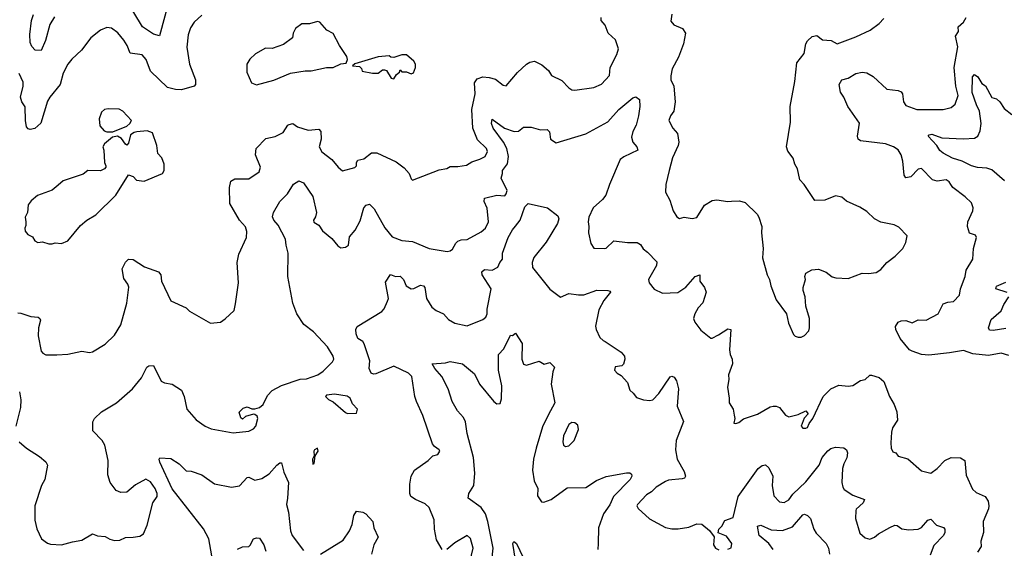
# Model space of a CAD drawing. Extents: x 1690054 to 1842981, y 782881 to 914114.
# Tile 646 of 656: x 1805038 to 1811346, y 875233 to 878621. Entities that reach past the tile are written whole.
import ezdxf

# ---------------------------------------------------------------- set-up
doc = ezdxf.new("R2010")
doc.units = 0

msp = doc.modelspace()

# ---------------------------------------------------------------- linework, layer by layer
at = {"layer": '0CON10XD'}
for points in [[(1805994.2, 878745), (1805933.8, 878516.2), (1805895, 878526.9), (1805825, 878575.8), (1805720.6, 878750.6)], [(1805260.6, 878639.4), (1805230.4, 878589.6), (1805203.4, 878486.6), (1805175, 878423.3), (1805137.5, 878425), (1805115, 878448.8), (1805105.5, 878475.5), (1805101.5, 878525), (1805112.1, 878615), (1805125, 878654)], [(1806205, 878649.5), (1806155, 878605.7), (1806131.2, 878568.8), (1806116.2, 878523.8), (1806107.9, 878445), (1806124.7, 878334.7), (1806163.1, 878235), (1806164.2, 878205), (1806156.4, 878193.6), (1806075, 878170.5), (1806035, 878172.5), (1805985, 878186.9), (1805875, 878290), (1805846.9, 878365), (1805822, 878395)], [(1809215.8, 878655), (1809209.3, 878610.7), (1809227.9, 878587.9), (1809284.1, 878564.1), (1809304, 878535), (1809290, 878465), (1809258.5, 878381.5), (1809218.9, 878305), (1809208.9, 878261.1), (1809210, 878235), (1809227.8, 878195), (1809236.9, 878095), (1809228, 878035), (1809206.4, 878003.6), (1809197.5, 877975), (1809222.5, 877925), (1809251.7, 877891.7), (1809260.6, 877835), (1809256.6, 877813.4), (1809220.8, 877735), (1809198, 877655), (1809178, 877565), (1809176.2, 877515), (1809203.8, 877465), (1809225, 877396.7), (1809247.7, 877357.7), (1809265, 877346.7), (1809295, 877356.2), (1809345, 877346.7), (1809375, 877353.8), (1809425, 877432), (1809475, 877462.5), (1809504.3, 877465.7), (1809575, 877455.8), (1809598, 877458), (1809648.8, 877458.8), (1809685, 877450), (1809762.5, 877375), (1809773.3, 877355), (1809793.3, 877295), (1809790, 877255), (1809800, 877155), (1809797.5, 877095), (1809827.5, 876985), (1809842.5, 876955), (1809850, 876915), (1809883.3, 876825), (1809950, 876735), (1809963.8, 876675), (1809994.3, 876604.3), (1810005, 876593.3), (1810025, 876586.2), (1810045, 876586.7), (1810065, 876597.5), (1810093.6, 876626.4), (1810098.8, 876645), (1810098, 876705), (1810073.3, 876785), (1810070, 876845), (1810057.5, 876885), (1810057.5, 876905), (1810072.5, 876955), (1810067.5, 876975), (1810073.6, 876996.4), (1810113, 877017), (1810155, 877022.5), (1810205, 877003.3), (1810243.9, 876973.9), (1810266.1, 876966.1), (1810345, 876961.2), (1810435, 876996.7), (1810475, 876993.3), (1810525, 877000), (1810555, 877020), (1810594.3, 877065.7), (1810646.7, 877105), (1810695.9, 877154.1), (1810715, 877192.5), (1810723.3, 877235), (1810670.7, 877290.7), (1810640, 877305), (1810555, 877324), (1810515, 877343.8), (1810465, 877391.2), (1810419.5, 877419.5), (1810335, 877456.7), (1810305, 877483.3), (1810265, 877492.5), (1810196.4, 877463.6), (1810131.7, 877461.7), (1810063.8, 877565), (1810036.7, 877595), (1810021.2, 877665), (1810003.3, 877695), (1809993.6, 877733.6), (1809958.3, 877778.3), (1809951.2, 877805), (1809976, 877965), (1809973.9, 878063.9), (1810004.2, 878225), (1810017.1, 878345), (1810062.9, 878405), (1810074.3, 878465), (1810084, 878485), (1810115, 878513.8), (1810145, 878520), (1810181.8, 878491.8), (1810237.5, 878487.5), (1810275, 878466.7), (1810395, 878510.8), (1810485.7, 878554.3), (1810545, 878596.2), (1810575, 878628)], [(1805275, 876474), (1805345, 876478), (1805435, 876496), (1805485, 876488), (1805505, 876492), (1805585, 876540.8), (1805645, 876598), (1805685.5, 876665), (1805723.5, 876805), (1805736.1, 876906.1), (1805731.2, 876925), (1805705, 876962.5), (1805694.2, 877024.2), (1805715, 877066.7), (1805735, 877086.2), (1805765, 877083.8), (1805837.3, 877037.3), (1805927.5, 877005), (1805942.5, 876985), (1805946.2, 876945), (1806005, 876820), (1806103.6, 876773.6), (1806125, 876753.3), (1806260, 876675), (1806325, 876683.3), (1806355, 876703.3), (1806412.3, 876757.7), (1806421.2, 876798.8), (1806438.6, 876935), (1806430, 877065), (1806442.4, 877117.6), (1806490, 877225), (1806493.4, 877263.4), (1806483.9, 877293.9), (1806446.2, 877335), (1806383, 877443), (1806381.5, 877545), (1806389.4, 877585), (1806415, 877600), (1806505, 877601.4), (1806572, 877645), (1806579.6, 877675), (1806548.1, 877755), (1806553.1, 877795), (1806615, 877859.5), (1806675, 877871.2), (1806725, 877896.9), (1806755, 877944.2), (1806765, 877950), (1806787.5, 877955), (1806816.7, 877935), (1806885, 877913.1), (1806955, 877920), (1806967.1, 877905), (1806970, 877855), (1806957.1, 877805), (1806974.3, 877774.3), (1807037.5, 877725), (1807077.5, 877675), (1807105, 877652.5), (1807185, 877674), (1807195.5, 877684.5), (1807195.7, 877705), (1807205, 877720), (1807242, 877728), (1807292.4, 877767.6), (1807325, 877767.5), (1807449.7, 877709.7), (1807501.7, 877671.7), (1807533.8, 877635), (1807545, 877600), (1807555, 877592.5), (1807725, 877657.5), (1807775, 877666.7), (1807795, 877680), (1807845, 877680), (1807901.2, 877688.8), (1807935, 877710), (1807985, 877726.2), (1808018.8, 877745), (1808035.8, 877775), (1808027.5, 877795), (1807969.7, 877849.7), (1807940.4, 877925), (1807933.9, 878045), (1807956.6, 878145), (1807951.2, 878215), (1807968.9, 878241.1), (1808005, 878255.5), (1808045, 878251.1), (1808085, 878239.2), (1808135, 878202), (1808155, 878196), (1808227, 878283), (1808283.8, 878335), (1808305, 878348), (1808335, 878355.8), (1808382.3, 878332.3), (1808425.9, 878295.9), (1808445, 878262.5), (1808510.3, 878230.3), (1808555, 878183.3), (1808575, 878171.2), (1808595, 878168.8), (1808715, 878186.7), (1808765, 878206.7), (1808817, 878263), (1808820.8, 878315), (1808863.1, 878396.9), (1808873.9, 878433.9), (1808855, 878491.2), (1808808.8, 878535), (1808788.8, 878585), (1808763.3, 878615), (1808763.8, 878635)], [(1806555, 878204.2), (1806665, 878232.9), (1806771.7, 878278.3), (1806866.1, 878293.9), (1806905, 878292), (1807003.6, 878313.6), (1807045, 878313.3), (1807095, 878337.5), (1807128.3, 878341.7), (1807137.5, 878365), (1807133.8, 878385), (1807085.8, 878455.8), (1807045, 878532.5), (1807005, 878552.5), (1806960, 878605), (1806945, 878608.8), (1806895, 878593.8), (1806845, 878593.3), (1806803.8, 878565), (1806790, 878535), (1806785.9, 878504.1), (1806727.3, 878462.7), (1806655, 878436.2), (1806612.7, 878437.3), (1806547.7, 878402.3), (1806511.7, 878368.3), (1806493.3, 878335), (1806493.3, 878285), (1806522.5, 878215), (1806555, 878204.2)], [(1811375, 876469.1), (1811325, 876484.4), (1811245, 876467.9), (1811145, 876480.4), (1811085, 876500.9), (1810995, 876486.2), (1810861.5, 876471.5), (1810815, 876475.7), (1810755, 876495.8), (1810738.8, 876505), (1810677.9, 876577.9), (1810651.4, 876635), (1810648, 876655), (1810665, 876683.3), (1810685, 876690), (1810715, 876692), (1810755, 876678), (1810795, 876698.1), (1810845, 876694.4), (1810921.4, 876735), (1810955, 876799.2), (1810985, 876810.6), (1811020, 876815), (1811058.8, 876855), (1811064.3, 876895), (1811095.5, 876975), (1811101.5, 877015), (1811144.2, 877085), (1811148.8, 877155), (1811168.8, 877225), (1811160.7, 877240.7), (1811122.7, 877252.7), (1811109.2, 877295), (1811113.1, 877325), (1811144.4, 877395), (1811145.6, 877415), (1811136.8, 877446.8), (1811095.6, 877485.6), (1811015.5, 877545.5), (1811003.9, 877563.9), (1810991.9, 877581.9), (1810973.7, 877593.7), (1810915, 877585.4), (1810885.8, 877595), (1810815, 877667.8), (1810795, 877662.5), (1810746.9, 877613.1), (1810715, 877607.5), (1810703.6, 877623.6), (1810695.3, 877715), (1810685.3, 877755.3), (1810665, 877787.5), (1810635.9, 877805.9), (1810585, 877824.5), (1810424.2, 877844.2), (1810408.8, 877855), (1810406, 877875), (1810418.3, 877958.3), (1810342.5, 878065), (1810318.6, 878125), (1810296.8, 878156.8), (1810288.2, 878205), (1810305, 878235.6), (1810345, 878246.7), (1810395, 878276.8), (1810435, 878283.5), (1810465, 878279.4), (1810505, 878257.1), (1810594, 878175), (1810666.1, 878166.1), (1810685, 878157.5), (1810693.3, 878145), (1810700.5, 878095), (1810715, 878071.4), (1810785, 878044.4), (1810955, 878044.4), (1811005, 878058.9), (1811030.5, 878079.5), (1811050, 878135), (1811035.2, 878195), (1811024.2, 878315), (1811047.5, 878447.5), (1811033.6, 878515), (1811052.9, 878545), (1811049.4, 878575), (1811085.2, 878604.8), (1811102, 878635)], [(1805822, 878395), (1805746.1, 878406.1), (1805725.9, 878455.9), (1805705, 878488.6), (1805666.9, 878536.9), (1805625, 878566), (1805595, 878570), (1805555, 878552.9), (1805492.5, 878505), (1805434, 878425), (1805372, 878368), (1805345.6, 878335), (1805315, 878278.8), (1805297.3, 878205), (1805230.5, 878125), (1805215, 878098), (1805172.1, 877957.9), (1805135, 877924), (1805105, 877916), (1805091.2, 877921.2), (1805081.9, 877935), (1805074.6, 877975), (1805073.1, 878063.1), (1805051.9, 878095), (1805041.8, 878125), (1805060.5, 878195), (1805059.4, 878219.4), (1805033.5, 878275)], [(1807435, 878241.9), (1807450.9, 878269.1), (1807470, 878285), (1807475, 878300), (1807485, 878287.5), (1807515, 878286.2), (1807545, 878273.3), (1807560.7, 878279.3), (1807573.3, 878315), (1807572.5, 878335), (1807562.5, 878355), (1807516.4, 878396.4), (1807485, 878396.2), (1807435, 878377.5), (1807415, 878380), (1807405, 878390), (1807335, 878383.3), (1807185, 878337.5), (1807170, 878325), (1807215, 878320), (1807228.3, 878308.3), (1807231.7, 878291.7), (1807297, 878277), (1807335, 878277.5), (1807361.7, 878298.3), (1807375, 878300), (1807386.7, 878295), (1807418, 878245), (1807435, 878241.9)], [(1811347.1, 877587.1), (1811265, 877658.7), (1811235, 877669.3), (1811173.7, 877673.7), (1811136.8, 877683.2), (1811075, 877713.8), (1811014, 877734), (1810955, 877765.7), (1810933, 877783), (1810914.2, 877815), (1810858, 877875), (1810865, 877883.8), (1810882.5, 877887.5), (1810945.7, 877864.3), (1811085, 877856.4), (1811155, 877860.6), (1811177.1, 877875), (1811191.7, 877908.3), (1811198, 877955), (1811187.5, 878035), (1811167.1, 878075), (1811140.4, 878155), (1811143.1, 878255), (1811155, 878270), (1811175.5, 878255.5), (1811202.3, 878212.3), (1811225, 878197.5), (1811265, 878122.5), (1811295, 878112.5), (1811316.7, 878095), (1811345, 878052.5), (1811394.1, 878014.1)], [(1805035, 875916.2), (1805082, 875875), (1805165, 875821.4), (1805205, 875787.5), (1805215.7, 875765), (1805198.8, 875675), (1805176.4, 875635), (1805134.3, 875505), (1805134.2, 875414.2), (1805147.7, 875357.7), (1805176.7, 875295), (1805215, 875266.7), (1805235, 875260), (1805305, 875256.2), (1805375, 875273.8), (1805435, 875286.2), (1805505, 875326), (1805535, 875313.3), (1805585, 875308.8), (1805615, 875291.2), (1805645, 875284), (1805680, 875285), (1805715, 875303.3), (1805763.6, 875303.6), (1805808.3, 875311.7), (1805830, 875325), (1805855, 875382.5), (1805890.6, 875525), (1805917.8, 875565), (1805918.2, 875585), (1805905, 875617.5), (1805875, 875658.6), (1805845, 875675.8), (1805779.1, 875640.9), (1805725, 875593.3), (1805685, 875591.2), (1805655, 875603.8), (1805618, 875655), (1805602.9, 875705), (1805604.3, 875795), (1805584, 875895), (1805566.7, 875925), (1805506.4, 875986.4), (1805506, 876044), (1805516.7, 876065), (1805561.5, 876108.5), (1805656.7, 876165), (1805761.2, 876255), (1805818.8, 876325), (1805852, 876395), (1805865, 876402.5), (1805895, 876403.8), (1805944.5, 876304.5), (1805965, 876292.9), (1806015, 876284), (1806075, 876246.2), (1806090.8, 876205), (1806108, 876125), (1806167.5, 876057.5), (1806226.8, 876016.8), (1806265, 875999.2), (1806405, 875973.6), (1806505, 875984.2), (1806535, 875998), (1806550, 876015), (1806564.2, 876065), (1806559.1, 876079.1), (1806545, 876091.2), (1806535, 876093.8), (1806485, 876077.5), (1806465, 876060), (1806455, 876070), (1806443.3, 876105), (1806469.3, 876130.7), (1806495, 876138.8), (1806525, 876126.7), (1806545, 876126.2), (1806575, 876136), (1806598, 876155), (1806625, 876213.3), (1806655, 876243.8), (1806715, 876276.2), (1806833.6, 876316.4), (1806875, 876320), (1806947.5, 876345), (1806982.7, 876367.3), (1807041.7, 876428.3), (1807051.2, 876445), (1807046.4, 876463.6), (1807009.2, 876525), (1806920.5, 876620.5), (1806857.9, 876667.9), (1806814, 876735), (1806788, 876805), (1806755.8, 876975), (1806758.6, 877125), (1806744.5, 877175.5), (1806740.8, 877215), (1806693.9, 877303.9), (1806665.6, 877335), (1806656.4, 877356.4), (1806663.1, 877385), (1806703.7, 877456.4), (1806754.4, 877505), (1806792.6, 877567.4), (1806825, 877588.9), (1806855, 877575.6), (1806915, 877487.1), (1806939.2, 877385), (1806932.4, 877357.6), (1806920.6, 877335), (1806922.7, 877322.7), (1806953.7, 877303.6), (1806978.5, 877268.5), (1807037.8, 877217.7), (1807075, 877170.5), (1807095, 877159.4), (1807125, 877162.2), (1807145, 877176.2), (1807151.2, 877228.8), (1807187.8, 877272.2), (1807219, 877331), (1807242.5, 877415), (1807257.8, 877432.2), (1807277.9, 877437.9), (1807309.5, 877409.5), (1807377.9, 877287.9), (1807425, 877229.2), (1807485, 877205.6), (1807555, 877200), (1807662, 877155), (1807775.7, 877134.3), (1807795, 877138.7), (1807810, 877150), (1807831.2, 877188.8), (1807845, 877200.6), (1807865, 877209.4), (1807905, 877211.4), (1807995, 877262), (1808022.5, 877285), (1808041.1, 877325), (1808032.4, 877412.4), (1808013.1, 877455), (1808015, 877477.1), (1808095, 877496.5), (1808145, 877492.9), (1808155, 877504), (1808160.9, 877525), (1808121.9, 877605), (1808131.8, 877635), (1808130.5, 877655), (1808162.2, 877697.8), (1808168.7, 877745), (1808159.3, 877795), (1808136.7, 877836.7), (1808070.4, 877925), (1808060.4, 877955), (1808065, 877983.8), (1808142.9, 877925), (1808205, 877903.5), (1808233.8, 877906.2), (1808265, 877932), (1808315, 877931.2), (1808374.5, 877914.5), (1808416.9, 877916.9), (1808432.8, 877902.8), (1808439.2, 877855), (1808475, 877831.4), (1808665, 877889.5), (1808805, 877966.5), (1808875.3, 878044.7), (1808965, 878120.8), (1808985.6, 878125.6), (1809009.1, 878109.1), (1809010, 878065), (1809001.5, 878005), (1808987.1, 877945), (1808965.7, 877904.3), (1808957.7, 877867.7), (1808965, 877835.8), (1808990.6, 877805), (1808997.5, 877785), (1808907.8, 877742.2), (1808885, 877724.3), (1808815.4, 877565), (1808793.6, 877496.4), (1808771.5, 877468.5), (1808711.4, 877415), (1808684, 877355), (1808679.2, 877325), (1808684.2, 877295), (1808680.8, 877255), (1808696, 877186), (1808715, 877157.5), (1808785, 877154), (1808795, 877156.2), (1808845, 877202.5), (1808932.6, 877192.6), (1808993.4, 877193.4), (1809015, 877179.2), (1809032, 877152), (1809060.4, 877130.4), (1809118.9, 877068.9), (1809116.9, 877045), (1809066, 876955), (1809070.8, 876935), (1809103.4, 876893.4), (1809155, 876867.5), (1809255, 876871.5), (1809305, 876907.1), (1809365, 876974.3), (1809395.7, 876985.7), (1809395.6, 876945), (1809425.6, 876905), (1809435.6, 876875), (1809415, 876806.2), (1809385.3, 876774.7), (1809363.6, 876735), (1809355.6, 876705), (1809363, 876683), (1809400.7, 876630.7), (1809465, 876580), (1809475, 876579.2), (1809515, 876600.4), (1809575, 876639.2), (1809593.8, 876635), (1809585.5, 876505), (1809589.4, 876475), (1809602.5, 876445), (1809604.3, 876415), (1809578.9, 876345), (1809580.6, 876315), (1809571.5, 876265), (1809583.9, 876196.1), (1809583.3, 876165), (1809608.8, 876125), (1809616.2, 876086.2), (1809620, 876065), (1809613.3, 876035), (1809625, 876032.5), (1809645, 876040), (1809675, 876063.8), (1809765, 876093.1), (1809845, 876138.9), (1809865, 876144.4), (1809885, 876144.4), (1809905.4, 876135.4), (1809945, 876086.2), (1809965, 876075.8), (1810025, 876090.8), (1810075, 876114), (1810090, 876095), (1810063.5, 876066.5), (1810043.8, 876015), (1810055, 876003.3), (1810075, 876003.3), (1810085, 876007.5), (1810096.2, 876033.8), (1810120, 876065), (1810184.3, 876205), (1810234.2, 876255), (1810285, 876279.4), (1810345, 876272.9), (1810375, 876277.5), (1810425, 876308.5), (1810455, 876316), (1810485, 876342.5), (1810495, 876342.5), (1810545, 876328), (1810575, 876301.2), (1810610.6, 876205), (1810639.2, 876155), (1810657.5, 876107.5), (1810662.5, 876055), (1810628.8, 876005), (1810622.7, 875977.3), (1810618.3, 875908.3), (1810621.2, 875875), (1810631.7, 875851.7), (1810650, 875845), (1810665, 875823.3), (1810727.3, 875807.3), (1810815, 875730), (1810875.9, 875714.1), (1810915, 875743.8), (1810965, 875795.8), (1811005, 875815.8), (1811065, 875812), (1811092, 875795), (1811101.7, 875701.7), (1811142.2, 875612.2), (1811165, 875591.4), (1811223.3, 875565), (1811242, 875535), (1811247.5, 875505), (1811244.2, 875485.8), (1811210.8, 875405), (1811212.9, 875335), (1811195, 875280), (1811197.5, 875245), (1811175, 875207.5)], [(1805635, 877901.2), (1805725, 877938), (1805743.8, 877955), (1805753.3, 877975), (1805697.5, 878035), (1805675, 878046.7), (1805605, 878050), (1805580, 878045), (1805561.7, 878028.3), (1805546.7, 877985), (1805550.5, 877940.5), (1805578.8, 877908.8), (1805595, 877902), (1805635, 877901.2)], [(1805245, 877183.3), (1805265, 877190), (1805305, 877186.7), (1805345, 877203.3), (1805427.3, 877302.7), (1805466.7, 877335), (1805525, 877370), (1805653, 877497), (1805735, 877627.5), (1805765, 877616.7), (1805785, 877593.3), (1805835, 877586.7), (1805952.5, 877635), (1805962.5, 877655), (1805962.5, 877695), (1805947.5, 877735), (1805923.6, 877763.6), (1805916.7, 877815), (1805888.8, 877895), (1805855, 877908.5), (1805787.4, 877902.6), (1805771.3, 877898.7), (1805748.1, 877881.9), (1805735, 877830), (1805725, 877817.5), (1805715, 877822.5), (1805690, 877860), (1805665, 877874.2), (1805633, 877867), (1805580, 877825), (1805570, 877805), (1805577.5, 877785), (1805580, 877705), (1805590, 877685), (1805590, 877675), (1805580, 877665), (1805555, 877652.5), (1805475, 877653.3), (1805445, 877630), (1805315, 877588), (1805285, 877561.2), (1805245, 877528.8), (1805152.5, 877495), (1805110.7, 877459.3), (1805092.5, 877435), (1805086.7, 877385), (1805072.5, 877355), (1805077.5, 877325), (1805077.5, 877302.5), (1805070, 877285), (1805072.5, 877265), (1805090, 877245), (1805119.3, 877229.3), (1805133.6, 877203.6), (1805153, 877193), (1805183, 877197), (1805223.6, 877183.6), (1805245, 877183.3)], [(1807745, 875226), (1807707.6, 875287.6), (1807694.6, 875355), (1807693.8, 875415), (1807660, 875495), (1807635, 875519.2), (1807572.5, 875545), (1807543.3, 875565), (1807537.5, 875585), (1807536.7, 875645), (1807546.7, 875695), (1807567.5, 875735), (1807655, 875796.7), (1807683.9, 875826.1), (1807716.7, 875833.3), (1807728.8, 875855), (1807726, 875865), (1807695, 875885.4), (1807683.1, 875903.1), (1807620.3, 876085), (1807579.7, 876175), (1807569.2, 876205), (1807550, 876335), (1807528.8, 876355), (1807435, 876399.6), (1807318.5, 876351.5), (1807305, 876348.8), (1807288.6, 876355), (1807277.5, 876385), (1807281.2, 876435), (1807245, 876543.3), (1807235, 876557.5), (1807205, 876578), (1807193.2, 876606.8), (1807190.8, 876635), (1807200, 876655), (1807358.5, 876751.5), (1807372.2, 876767.8), (1807395, 876816.7), (1807400, 876835), (1807380.9, 876939.1), (1807412.5, 876987.5), (1807445, 876975.8), (1807475, 876977.3), (1807495.8, 876955.8), (1807514.3, 876915), (1807545, 876895.7), (1807562.1, 876897.9), (1807605, 876919.5), (1807625.3, 876915.3), (1807632.5, 876905), (1807643, 876833), (1807677.6, 876777.6), (1807705, 876756.5), (1807752.9, 876735), (1807785, 876699.2), (1807825, 876675.7), (1807905, 876658), (1808005, 876700), (1808023.8, 876715), (1808032.5, 876735), (1808032.9, 876765), (1808058.5, 876895), (1808000, 876985), (1807998.1, 877005), (1808015, 877020.6), (1808065, 877014.7), (1808100.9, 877035), (1808112.9, 877065), (1808130.4, 877085), (1808131.9, 877125), (1808167.5, 877225), (1808195, 877274), (1808215, 877296.9), (1808244, 877336), (1808275, 877422), (1808295, 877442), (1808420, 877415), (1808484.4, 877364.4), (1808491.4, 877345), (1808483.5, 877315), (1808409.6, 877195), (1808332.6, 877097.4), (1808320.7, 877065), (1808322.5, 877032.5), (1808433.1, 876893.1), (1808503, 876843), (1808555, 876865.7), (1808616.9, 876856.9), (1808651.5, 876858.5), (1808735, 876887.5), (1808805.6, 876885.6), (1808820, 876880), (1808823.3, 876875), (1808779.1, 876820.9), (1808749.1, 876760.9), (1808727.7, 876657.7), (1808730.6, 876635), (1808754.6, 876585), (1808775, 876564.4), (1808789.5, 876559.5), (1808890.2, 876490.2), (1808911.5, 876465), (1808915.5, 876444.5), (1808906.9, 876413.1), (1808895, 876403.5), (1808853.7, 876396.4), (1808847.5, 876375), (1808864.5, 876354.5), (1808891.2, 876341.2), (1808932, 876295), (1808945.8, 876245.8), (1808968.3, 876228.3), (1808988.8, 876198.8), (1809034.2, 876184.2), (1809075, 876179.4), (1809095, 876184.4), (1809133.1, 876225), (1809205, 876332), (1809215, 876335.8), (1809230.5, 876330.5), (1809246.6, 876306.6), (1809258, 876255), (1809249.2, 876145), (1809291.4, 876045), (1809244.5, 875925), (1809240, 875865), (1809250, 875805), (1809295, 875726), (1809303.1, 875695), (1809296.3, 875683.7), (1809281.1, 875678.9), (1809195, 875668.9), (1809175, 875661.5), (1809114.8, 875625.2), (1809085, 875594.4), (1809053.3, 875575), (1808995.7, 875515), (1808991.1, 875505), (1808999.1, 875489.1), (1809072.4, 875422.4), (1809175, 875367.1), (1809215, 875358.1), (1809257.3, 875357.3), (1809325, 875368.1), (1809375, 875390), (1809407.1, 875387.1), (1809457.7, 875347.7), (1809487, 875307), (1809482, 875255), (1809495, 875233.8), (1809516.2, 875223.8)], [(1811365, 876871.5), (1811291.2, 876895), (1811295, 876913.3), (1811355, 876938)], [(1811355, 876640.9), (1811275, 876630), (1811251.4, 876631.4), (1811243.8, 876645), (1811261.1, 876698.9), (1811325, 876754.3), (1811342.1, 876795), (1811375.3, 876845)], [(1805025, 876742.5), (1805045, 876740.6), (1805108.9, 876718.9), (1805155, 876714), (1805166.9, 876706.9), (1805170.8, 876695), (1805157.5, 876645), (1805156.4, 876595), (1805175, 876496.2), (1805185, 876483.8), (1805205, 876474), (1805275, 876474)], [(1808062.8, 875155), (1808071.1, 875235), (1808037.6, 875405), (1808021.5, 875455), (1807993.9, 875493.9), (1807911.1, 875555), (1807915.9, 875585), (1807947.8, 875635), (1807954, 875715), (1807944.1, 875815), (1807905, 875968), (1807893, 876043), (1807881, 876071), (1807842.2, 876115), (1807809.4, 876175), (1807782.9, 876255), (1807741.2, 876335), (1807696.7, 876385), (1807680, 876415), (1807765, 876421.2), (1807795, 876431.2), (1807875, 876415.8), (1807951.7, 876351.7), (1807984, 876284), (1808075, 876174.2), (1808095, 876158), (1808115, 876161.2), (1808125, 876190), (1808127.5, 876275), (1808104.7, 876375), (1808104.6, 876475), (1808138.6, 876511.4), (1808181.7, 876598.3), (1808195, 876597.5), (1808215, 876612.5), (1808256.7, 876545), (1808254, 876445), (1808265, 876412.5), (1808285, 876406.2), (1808365, 876433.3), (1808397, 876413), (1808435, 876423.3), (1808463.3, 876395), (1808453.3, 876365), (1808443.3, 876285), (1808466, 876165), (1808423.1, 876086.9), (1808387.3, 876012.7), (1808346.9, 875875), (1808328.8, 875805), (1808322.1, 875735), (1808334.6, 875665), (1808357.3, 875617.3), (1808355, 875570), (1808380.9, 875530.9), (1808395, 875528), (1808443.3, 875545), (1808545, 875621.2), (1808665, 875622.5), (1808732.4, 875667.6), (1808794.2, 875694.2), (1808925, 875717.1), (1808946.1, 875716.1), (1808958, 875708), (1808959.2, 875695), (1808948.1, 875675), (1808841.2, 875565), (1808818.2, 875511.8), (1808778.6, 875455), (1808745.4, 875365), (1808743.8, 875265), (1808741.2, 875225)], [(1805035.8, 876235), (1805045.5, 876185), (1805043.6, 876135), (1805012.1, 876015)], [(1807137, 876097), (1807195, 876100), (1807202.5, 876125), (1807169.3, 876159.3), (1807153.8, 876195), (1807135, 876208), (1807055, 876221.2), (1807002.5, 876215), (1806997.5, 876205), (1807015, 876187.5), (1807045, 876172.5), (1807125, 876103.3), (1807137, 876097)], [(1808535, 875886.2), (1808555, 875889.2), (1808589.5, 875925), (1808618.1, 875995), (1808613.2, 876023.2), (1808595, 876037.1), (1808575, 876038.5), (1808555, 876025.7), (1808521.1, 875955), (1808517.1, 875915), (1808522, 875895), (1808535, 875886.2)], [(1806915, 875772.5), (1806925, 875776.7), (1806930, 875825), (1806948.9, 875855), (1806945, 875876), (1806926.2, 875865), (1806921.9, 875855), (1806923.8, 875825), (1806914.2, 875804.2), (1806915, 875772.5)], [(1809575, 875227.5), (1809595, 875236.2), (1809600.8, 875265), (1809565, 875310), (1809511.7, 875331.7), (1809516.7, 875355), (1809536.7, 875375), (1809555, 875411.2), (1809608.5, 875431.5), (1809640, 875565), (1809769.1, 875745), (1809795, 875764.6), (1809815, 875768.1), (1809837.9, 875747.9), (1809863.5, 875695), (1809857.9, 875635), (1809869.5, 875569.5), (1809905, 875530.9), (1809935, 875526.2), (1809965, 875544.4), (1809990, 875580), (1810075, 875660), (1810160.3, 875765), (1810179.4, 875815), (1810215, 875857.5), (1810235, 875872.7), (1810265, 875880.8), (1810317, 875877), (1810334.7, 875864.7), (1810341.1, 875845), (1810336.3, 875813.7), (1810316.9, 875775), (1810310, 875745), (1810305.5, 875655), (1810310.6, 875625), (1810320.6, 875610.6), (1810374.8, 875574.8), (1810450, 875545), (1810442.5, 875525), (1810396.2, 875485), (1810393.8, 875475), (1810392.9, 875425), (1810420.7, 875330.7), (1810455, 875300), (1810485, 875291.4), (1810515, 875304.4), (1810539.2, 875325), (1810612.6, 875367.4)], [(1806268.1, 875185), (1806249.6, 875295), (1806215, 875358.1), (1806014.2, 875615), (1805936, 875785), (1805931.2, 875805), (1805935, 875812.5), (1806005, 875809.2), (1806060, 875775), (1806105, 875730), (1806137, 875727), (1806204.2, 875704.2), (1806285, 875647.1), (1806395, 875625.7), (1806445, 875633.8), (1806495, 875688), (1806505, 875690), (1806545, 875670.8), (1806589.1, 875680.9), (1806635, 875710), (1806685, 875766.7), (1806705, 875780), (1806715, 875780), (1806730.8, 875720.8), (1806759.5, 875655), (1806753.8, 875555), (1806747.5, 875515), (1806760.4, 875465), (1806772.5, 875345), (1806784, 875315), (1806855, 875218.8)], [(1806965, 875196.7), (1807110, 875285), (1807150, 875345), (1807167.1, 875385), (1807177.5, 875442.5), (1807195, 875472), (1807235, 875465.6), (1807254.6, 875454.6), (1807299.2, 875405), (1807305.6, 875365), (1807333.5, 875305), (1807306.7, 875255), (1807291.1, 875195)], [(1809865.4, 875225.4), (1809836.9, 875265), (1809775.8, 875315), (1809764.2, 875375), (1809785, 875381.4), (1809851.9, 875351.9), (1809925, 875346.3), (1809989.7, 875370.3), (1810055, 875448), (1810065, 875452), (1810085, 875443.3), (1810104.1, 875424.1), (1810126.1, 875356.1), (1810141.2, 875331.2), (1810204.5, 875264.5), (1810219.4, 875235), (1810225.7, 875195)], [(1810612.6, 875367.4), (1810645, 875381.9), (1810659.1, 875379.1), (1810688.6, 875358.6), (1810735, 875351.2), (1810794.2, 875355.8), (1810815, 875367.3), (1810855, 875414.3), (1810875, 875420.8), (1810910.7, 875380.7), (1810956.5, 875366.5), (1810965.8, 875355), (1810965.5, 875335), (1810956.2, 875315), (1810895, 875250.5), (1810871.2, 875188.8)], [(1806432, 875228), (1806465, 875242), (1806505, 875243.8), (1806515, 875252.5), (1806535.6, 875294.4), (1806555, 875300.6), (1806575, 875298.8), (1806602.7, 875255), (1806613.8, 875215)], [(1807920.5, 875145), (1807942.9, 875235), (1807925.6, 875295.6), (1807905, 875316), (1807825, 875268.8), (1807775, 875225.7)], [(1808213.3, 875156.7), (1808196.2, 875265), (1808202.5, 875277.5), (1808220, 875265), (1808286.7, 875125)]]:
    msp.add_lwpolyline(points, dxfattribs=at)

doc.saveas('drawing.dxf')
